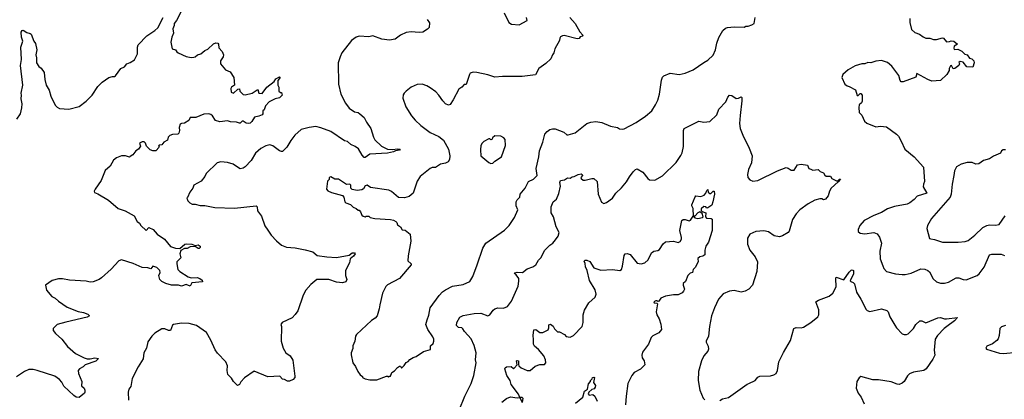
# Model space of a CAD drawing. Extents: x 1933546 to 2138868, y 524910 to 667279.
# Tile 437 of 466: x 2075378 to 2085404, y 625482 to 629354. Entities that reach past the tile are written whole.
import ezdxf

# ---------------------------------------------------------------- set-up
doc = ezdxf.new("R2010")
doc.units = 0

msp = doc.modelspace()

# ---------------------------------------------------------------- linework, layer by layer
at = {"layer": '0CON10XD'}
for points in [[(2077045, 629485), (2076975, 629345), (2076950, 629315), (2076953, 629295), (2076939, 629261), (2076946, 629215), (2076927, 629175), (2076918, 629125), (2076932, 629055), (2076966, 629046), (2076978, 629025), (2076992, 629015), (2077075, 628979), (2077125, 628969), (2077150, 628970), (2077165, 628974), (2077190, 628995), (2077223, 629007), (2077265, 629040), (2077295, 629053), (2077351, 629109), (2077375, 629117), (2077395, 629116), (2077402, 629105), (2077407, 629067), (2077441, 629031), (2077454, 628995), (2077449, 628975), (2077422, 628935), (2077422, 628905), (2077474, 628844), (2077523, 628823), (2077560, 628765), (2077567, 628685), (2077534, 628666), (2077527, 628653), (2077533, 628613), (2077555, 628606), (2077600, 628645), (2077615, 628650), (2077620, 628625), (2077632, 628612), (2077655, 628590), (2077675, 628588), (2077745, 628603), (2077795, 628637), (2077805, 628638), (2077808, 628628), (2077815, 628603), (2077848, 628602), (2077894, 628665), (2077968, 628725), (2077985, 628750), (2078025, 628770), (2078030, 628765), (2078008, 628735), (2078008, 628685), (2078018, 628665), (2078018, 628625), (2078035, 628610), (2078045, 628610), (2078050, 628585), (2078025, 628558), (2077980, 628545), (2077918, 628515), (2077883, 628477), (2077868, 628435), (2077853, 628425), (2077853, 628395), (2077848, 628385), (2077815, 628369), (2077769, 628361), (2077741, 628315), (2077725, 628300), (2077705, 628294), (2077685, 628298), (2077655, 628319), (2077645, 628319), (2077625, 628300), (2077615, 628298), (2077585, 628309), (2077525, 628311), (2077495, 628322), (2077415, 628311), (2077372, 628325), (2077342, 628372), (2077325, 628386), (2077305, 628394), (2077255, 628391), (2077173, 628357), (2077113, 628357), (2077100, 628325), (2077055, 628297), (2077025, 628294), (2077013, 628287), (2077001, 628255), (2077004, 628224), (2076999, 628195), (2076990, 628185), (2076935, 628184), (2076906, 628174), (2076890, 628155), (2076882, 628125), (2076846, 628104), (2076825, 628076), (2076800, 628075), (2076792, 628065), (2076798, 628055), (2076765, 628018), (2076735, 628015), (2076706, 628026), (2076668, 628065), (2076660, 628095), (2076645, 628107), (2076625, 628109), (2076600, 628095), (2076608, 628065), (2076588, 628032), (2076560, 628015), (2076530, 627975), (2076505, 627957), (2076495, 627953), (2076455, 627966), (2076415, 627967), (2076365, 627944), (2076335, 627922), (2076299, 627861), (2076249, 627815), (2076207, 627715), (2076147, 627625), (2076138, 627605), (2076141, 627591), (2076175, 627577), (2076282, 627512), (2076380, 627430), (2076454, 627404), (2076545, 627353), (2076575, 627296)], [(2075350, 628340), (2075387, 628394), (2075401, 628455), (2075404, 628495), (2075392, 628545), (2075396, 628584), (2075395, 628605), (2075412, 628685), (2075386, 628885), (2075397, 628947), (2075390, 629075), (2075409, 629135), (2075397, 629175), (2075394, 629226), (2075403, 629245), (2075415, 629246), (2075452, 629222), (2075485, 629214), (2075495, 629206), (2075522, 629135), (2075540, 629110), (2075553, 629045), (2075543, 628995), (2075550, 628965), (2075548, 628915), (2075572, 628875), (2075598, 628858), (2075626, 628815), (2075633, 628743), (2075648, 628685), (2075679, 628635), (2075694, 628574), (2075741, 628481), (2075761, 628461), (2075785, 628448), (2075878, 628442), (2075985, 628470), (2076055, 628523), (2076115, 628583), (2076175, 628672), (2076218, 628715), (2076285, 628763), (2076324, 628776), (2076345, 628773), (2076355, 628780), (2076408, 628855), (2076445, 628874), (2076468, 628902), (2076505, 628918), (2076546, 628945), (2076579, 629005), (2076579, 629075), (2076585, 629099), (2076672, 629188), (2076755, 629242), (2076785, 629272), (2076838, 629375)], [(2079528, 629355), (2079553, 629323), (2079547, 629275), (2079532, 629258), (2079482, 629228), (2079446, 629224), (2079365, 629231), (2079315, 629224), (2079255, 629197), (2079201, 629155), (2079145, 629144), (2079065, 629156), (2078975, 629188), (2078935, 629180), (2078834, 629186), (2078805, 629177), (2078758, 629142), (2078660, 629015), (2078640, 628975), (2078621, 628915), (2078626, 628696), (2078648, 628595), (2078695, 628503), (2078735, 628451), (2078789, 628415), (2078826, 628406), (2078843, 628395), (2078886, 628355), (2078909, 628309), (2078954, 628245), (2078980, 628155), (2078995, 628127), (2079062, 628065), (2079122, 628032), (2079175, 628029), (2079225, 628038), (2079253, 628035), (2079245, 628023), (2079205, 628016), (2079185, 628005), (2079125, 627992), (2078945, 627984), (2078895, 627948), (2078885, 627949), (2078865, 627971), (2078827, 628037), (2078795, 628060), (2078751, 628081), (2078715, 628110), (2078685, 628119), (2078545, 628212), (2078445, 628252), (2078395, 628264), (2078325, 628256), (2078245, 628234), (2078179, 628175), (2078139, 628121), (2078098, 628055), (2078055, 628011), (2078045, 628009), (2078025, 628016), (2077955, 628067), (2077925, 628077), (2077885, 628067), (2077835, 628039), (2077778, 627992), (2077735, 627918), (2077676, 627854), (2077655, 627841), (2077625, 627834), (2077615, 627837), (2077551, 627881), (2077496, 627896), (2077425, 627903), (2077390, 627895), (2077278, 627785), (2077262, 627755), (2077225, 627708), (2077152, 627665), (2077140, 627635), (2077110, 627595), (2077088, 627542), (2077080, 627535), (2077090, 627505), (2077110, 627485), (2077135, 627472), (2077165, 627472), (2077215, 627458), (2077265, 627458), (2077367, 627437), (2077565, 627433), (2077786, 627456), (2077798, 627445), (2077800, 627405), (2077841, 627351), (2077875, 627250), (2077905, 627208), (2077938, 627155), (2077995, 627098), (2078044, 627054), (2078095, 627033), (2078185, 627026), (2078285, 627008), (2078365, 626988), (2078408, 626948), (2078505, 626934), (2078605, 626930), (2078735, 626951), (2078765, 626976), (2078788, 626975), (2078794, 626965), (2078778, 626942), (2078744, 626916), (2078738, 626875), (2078696, 626795), (2078696, 626745), (2078710, 626705), (2078699, 626681), (2078665, 626670), (2078605, 626678), (2078525, 626703), (2078405, 626703), (2078343, 626655), (2078291, 626595), (2078264, 626545), (2078209, 626385), (2078184, 626346), (2078152, 626315), (2078050, 626265), (2078037, 626245), (2078043, 626225), (2078042, 626075), (2078062, 626005), (2078087, 625955), (2078134, 625925), (2078161, 625881), (2078181, 625719), (2078179, 625705), (2078164, 625686), (2078125, 625669), (2078105, 625669), (2078076, 625686), (2078055, 625689), (2078029, 625719), (2077905, 625712), (2077765, 625768), (2077668, 625702), (2077630, 625660), (2077615, 625634), (2077595, 625622), (2077556, 625666), (2077535, 625700), (2077498, 625735), (2077490, 625775), (2077494, 625825), (2077477, 625865), (2077392, 625952), (2077368, 625988), (2077326, 626086), (2077280, 626165), (2077178, 626235), (2077105, 626256), (2077025, 626260), (2076945, 626247), (2076935, 626238), (2076914, 626186), (2076895, 626184), (2076855, 626201), (2076825, 626202), (2076755, 626158), (2076723, 626125), (2076682, 626068), (2076670, 626005), (2076641, 625955), (2076636, 625895), (2076584, 625815), (2076524, 625696), (2076509, 625615), (2076490, 625585), (2076483, 625555), (2076487, 625475)], [(2080980, 629375), (2081036, 629316), (2081081, 629231), (2081112, 629195), (2081110, 629185), (2081085, 629178), (2081075, 629162), (2081055, 629157), (2080921, 629191), (2080905, 629190), (2080885, 629178), (2080878, 629165), (2080875, 629140), (2080828, 629055), (2080818, 629015), (2080803, 628997), (2080788, 628955), (2080735, 628908), (2080663, 628855), (2080630, 628790), (2080495, 628776), (2080295, 628774), (2080215, 628766), (2080145, 628790), (2080035, 628816), (2079995, 628820), (2079965, 628807), (2079957, 628795), (2079925, 628694), (2079905, 628693), (2079880, 628665), (2079849, 628645), (2079793, 628535), (2079762, 628488), (2079745, 628481), (2079715, 628497), (2079686, 628526), (2079645, 628583), (2079615, 628617), (2079558, 628658), (2079525, 628680), (2079475, 628697), (2079425, 628692), (2079365, 628667), (2079314, 628626), (2079292, 628605), (2079284, 628586), (2079280, 628555), (2079310, 628465), (2079368, 628375), (2079405, 628328), (2079463, 628275), (2079557, 628205), (2079645, 628161), (2079693, 628125), (2079745, 628035), (2079758, 627965), (2079755, 627928), (2079741, 627905), (2079715, 627892), (2079665, 627881), (2079612, 627848), (2079580, 627845), (2079558, 627835), (2079456, 627754), (2079425, 627708), (2079384, 627585), (2079345, 627551), (2079298, 627538), (2079235, 627542), (2079165, 627601), (2079136, 627616), (2078951, 627641), (2078915, 627667), (2078895, 627659), (2078880, 627630), (2078862, 627618), (2078815, 627613), (2078765, 627622), (2078750, 627635), (2078750, 627665), (2078740, 627675), (2078705, 627672), (2078625, 627728), (2078588, 627728), (2078545, 627750), (2078530, 627745), (2078530, 627725), (2078513, 627707), (2078502, 627625), (2078515, 627608), (2078555, 627590), (2078665, 627560), (2078680, 627545), (2078688, 627498), (2078698, 627485), (2078748, 627468), (2078775, 627442), (2078805, 627430), (2078825, 627410), (2078835, 627410), (2078850, 627395), (2078862, 627362), (2078875, 627350), (2078895, 627342), (2078905, 627350), (2078935, 627350), (2078948, 627338), (2078995, 627328), (2079155, 627317), (2079185, 627310), (2079208, 627295), (2079218, 627285), (2079225, 627262), (2079255, 627240), (2079272, 627212), (2079305, 627206), (2079356, 627165), (2079360, 627095), (2079334, 626945), (2079332, 626895), (2079364, 626865), (2079364, 626855), (2079245, 626716), (2079125, 626650), (2079105, 626632), (2079074, 626565), (2079044, 626445), (2079040, 626405), (2079017, 626335), (2078999, 626311), (2078961, 626285), (2078808, 626145), (2078798, 626125), (2078790, 626075), (2078771, 626029), (2078769, 626001), (2078752, 625955), (2078752, 625935), (2078770, 625855), (2078797, 625817), (2078820, 625765), (2078844, 625734), (2078870, 625715), (2078870, 625705), (2078895, 625690), (2078945, 625680)], [(2078945, 625680), (2079015, 625683), (2079115, 625720), (2079125, 625720), (2079135, 625710), (2079142, 625718), (2079155, 625720), (2079168, 625755), (2079195, 625773), (2079225, 625807), (2079245, 625820), (2079255, 625820), (2079265, 625800), (2079295, 625827), (2079315, 625858), (2079335, 625868), (2079352, 625888), (2079385, 625910), (2079415, 625918), (2079490, 625970), (2079560, 625990), (2079562, 626028), (2079589, 626051), (2079596, 626075), (2079594, 626095), (2079585, 626119), (2079534, 626194), (2079515, 626245), (2079526, 626294), (2079545, 626340), (2079558, 626415), (2079650, 626540), (2079685, 626579), (2079715, 626600), (2079785, 626636), (2079895, 626654), (2079963, 626685), (2079994, 626735), (2080036, 626855), (2080096, 627025), (2080126, 627074), (2080315, 627206), (2080361, 627255), (2080416, 627335), (2080450, 627415), (2080434, 627454), (2080434, 627495), (2080445, 627518), (2080470, 627545), (2080473, 627575), (2080525, 627635), (2080558, 627705), (2080612, 627728), (2080646, 627764), (2080637, 627835), (2080665, 627955), (2080670, 628015), (2080705, 628105), (2080726, 628185), (2080748, 628215), (2080775, 628234), (2080805, 628242), (2080831, 628241), (2080918, 628208), (2080950, 628180), (2080965, 628178), (2081035, 628199), (2081153, 628295), (2081195, 628309), (2081245, 628317), (2081305, 628304), (2081395, 628269), (2081466, 628256), (2081485, 628240), (2081515, 628237), (2081535, 628241), (2081655, 628304), (2081751, 628369), (2081814, 628426), (2081854, 628486), (2081876, 628534), (2081893, 628595), (2081913, 628737), (2081925, 628766), (2081939, 628781), (2082002, 628808), (2082095, 628796), (2082155, 628809), (2082236, 628844), (2082345, 628918), (2082385, 628940), (2082439, 628991), (2082464, 629045), (2082478, 629115), (2082497, 629173), (2082538, 629242), (2082565, 629266), (2082586, 629274), (2082655, 629282), (2082754, 629276), (2082774, 629286), (2082795, 629287), (2082835, 629300), (2082856, 629315), (2082869, 629375)], [(2080312, 629425), (2080358, 629325), (2080385, 629307), (2080465, 629301), (2080546, 629344), (2080538, 629375)], [(2084441, 629365), (2084441, 629325), (2084460, 629255), (2084495, 629224), (2084542, 629205), (2084578, 629178), (2084605, 629166), (2084645, 629166), (2084685, 629151), (2084715, 629151), (2084775, 629169), (2084786, 629166), (2084815, 629129), (2084845, 629130), (2084862, 629138), (2084889, 629135), (2084928, 629105), (2084895, 629083), (2084889, 629065), (2084895, 629050), (2084932, 629052), (2084972, 629032), (2085003, 629003), (2085025, 628994), (2085051, 628961), (2085075, 628954), (2085094, 628935), (2085096, 628914), (2085085, 628870), (2085023, 628873), (2084985, 628920), (2084955, 628928), (2084943, 628917), (2084948, 628905), (2084940, 628885), (2084900, 628855), (2084884, 628854), (2084867, 628887), (2084855, 628882), (2084842, 628855), (2084842, 628835), (2084820, 628795), (2084755, 628734), (2084665, 628728), (2084625, 628744), (2084514, 628806), (2084504, 628766), (2084375, 628721), (2084355, 628720), (2084344, 628734), (2084330, 628785), (2084260, 628880), (2084215, 628917), (2084155, 628937), (2084095, 628930), (2084045, 628913), (2084014, 628916), (2083985, 628902), (2083955, 628903), (2083885, 628883), (2083816, 628844), (2083760, 628795), (2083750, 628765), (2083782, 628695), (2083805, 628678), (2083825, 628672), (2083888, 628638), (2083905, 628580), (2083915, 628580), (2083935, 628600), (2083945, 628600), (2083958, 628585), (2083957, 628523), (2083950, 628505), (2083928, 628485), (2083923, 628457), (2083928, 628408), (2083955, 628380), (2083980, 628320), (2084005, 628300), (2084095, 628260), (2084145, 628269), (2084205, 628260), (2084308, 628185), (2084326, 628166), (2084354, 628114), (2084390, 628035), (2084485, 627956), (2084580, 627850), (2084592, 627705), (2084580, 627675), (2084579, 627649), (2084616, 627585), (2084517, 627555), (2084485, 627519), (2084443, 627485), (2084415, 627471), (2084285, 627450), (2084215, 627426), (2084155, 627386), (2084075, 627358), (2083978, 627305), (2083933, 627255), (2083918, 627215), (2083918, 627195), (2083935, 627178), (2083985, 627171), (2084075, 627184), (2084109, 627169), (2084135, 627137), (2084154, 627075), (2084138, 626992), (2084142, 626915), (2084167, 626843), (2084177, 626815), (2084206, 626786), (2084295, 626761), (2084366, 626754), (2084395, 626754), (2084455, 626768), (2084555, 626813), (2084595, 626810), (2084625, 626796), (2084641, 626781), (2084681, 626711), (2084715, 626679), (2084755, 626666), (2084794, 626666), (2084835, 626678), (2084915, 626722), (2084943, 626723), (2084984, 626704), (2085015, 626702), (2085129, 626745), (2085148, 626762), (2085200, 626830), (2085254, 626956), (2085278, 626962), (2085374, 626964), (2085405, 626950)], [(2079855, 625372), (2079912, 625515), (2079976, 625644), (2080004, 625726), (2080026, 625855), (2080020, 625885), (2080026, 625955), (2080007, 626033), (2079975, 626098), (2079907, 626175), (2079892, 626202), (2079881, 626211), (2079848, 626215), (2079826, 626235), (2079830, 626265), (2079861, 626319), (2079894, 626336), (2080005, 626359), (2080075, 626360), (2080146, 626334), (2080167, 626343), (2080198, 626392), (2080215, 626406), (2080246, 626414), (2080305, 626412), (2080345, 626429), (2080388, 626485), (2080453, 626637), (2080462, 626688), (2080460, 626715), (2080435, 626751), (2080417, 626765), (2080419, 626771), (2080445, 626779), (2080498, 626775), (2080546, 626814), (2080603, 626835), (2080634, 626855), (2080660, 626900), (2080686, 626925), (2080726, 627005), (2080776, 627055), (2080806, 627075), (2080835, 627110), (2080863, 627147), (2080870, 627185), (2080842, 627241), (2080815, 627345), (2080790, 627385), (2080789, 627445), (2080812, 627495), (2080846, 627524), (2080868, 627582), (2080886, 627655), (2080877, 627695), (2080885, 627714), (2080925, 627722), (2080955, 627742), (2080985, 627739), (2081005, 627752), (2081025, 627754), (2081065, 627774), (2081095, 627781), (2081106, 627776), (2081108, 627765), (2081094, 627746), (2081096, 627735), (2081115, 627719), (2081135, 627716), (2081204, 627736), (2081225, 627733), (2081259, 627705), (2081268, 627575), (2081304, 627494), (2081325, 627480), (2081355, 627490), (2081415, 627533), (2081450, 627585), (2081505, 627638), (2081558, 627702), (2081588, 627752), (2081625, 627804), (2081648, 627825), (2081665, 627832), (2081725, 627798), (2081774, 627734), (2081791, 627721), (2081845, 627718), (2081925, 627763), (2082064, 627896), (2082112, 627968), (2082124, 627995), (2082138, 628062), (2082138, 628225), (2082144, 628245), (2082295, 628319), (2082345, 628308), (2082406, 628315), (2082478, 628385), (2082498, 628442), (2082570, 628515), (2082589, 628565), (2082605, 628583), (2082630, 628580), (2082675, 628551), (2082697, 628553), (2082725, 628567), (2082731, 628561), (2082733, 628525), (2082714, 628376), (2082708, 628295), (2082716, 628245), (2082741, 628175), (2082808, 628045), (2082836, 627965), (2082831, 627895), (2082799, 627825), (2082790, 627775), (2082793, 627745), (2082812, 627722), (2082845, 627707), (2082895, 627714), (2083095, 627814), (2083184, 627846), (2083205, 627840), (2083235, 627818), (2083265, 627821), (2083298, 627872), (2083335, 627882), (2083399, 627869), (2083414, 627835), (2083435, 627831), (2083455, 627818), (2083510, 627825), (2083530, 627805), (2083563, 627793), (2083577, 627767), (2083589, 627759), (2083635, 627758), (2083648, 627735), (2083695, 627712), (2083708, 627712), (2083725, 627728), (2083735, 627728), (2083712, 627702), (2083643, 627637), (2083623, 627605), (2083611, 627559), (2083585, 627523), (2083565, 627518), (2083545, 627528), (2083525, 627528), (2083476, 627514), (2083408, 627475), (2083324, 627415), (2083285, 627373), (2083246, 627315), (2083213, 627197), (2083205, 627184), (2083145, 627150), (2083115, 627141), (2083060, 627150), (2083002, 627192), (2082955, 627200), (2082875, 627194), (2082814, 627165), (2082791, 627125), (2082790, 627065), (2082814, 627005), (2082867, 626937), (2082890, 626885), (2082886, 626785), (2082839, 626645), (2082804, 626605), (2082765, 626586), (2082725, 626574), (2082655, 626592), (2082605, 626587), (2082541, 626559), (2082495, 626505), (2082452, 626415), (2082424, 626335), (2082403, 626225), (2082394, 626125), (2082368, 626075), (2082368, 626065), (2082390, 626025), (2082394, 625995), (2082386, 625975), (2082344, 625925), (2082320, 625875), (2082290, 625765), (2082287, 625675), (2082303, 625575), (2082338, 625495), (2082356, 625476)], [(2080175, 627888), (2080195, 627892), (2080215, 627912), (2080283, 627955), (2080325, 628070), (2080322, 628132), (2080309, 628149), (2080277, 628167), (2080215, 628170), (2080192, 628148), (2080190, 628135), (2080175, 628130), (2080165, 628140), (2080155, 628140), (2080105, 628112), (2080087, 628095), (2080075, 628070), (2080070, 628025), (2080073, 627965), (2080155, 627898), (2080175, 627888)], [(2085417, 628027), (2085393, 628027), (2085377, 628015), (2085365, 627993), (2085295, 627962), (2085255, 627934), (2085192, 627918), (2085144, 627884), (2085115, 627880), (2085076, 627896), (2085025, 627897), (2084965, 627882), (2084917, 627853), (2084896, 627814), (2084892, 627765), (2084872, 627675), (2084865, 627575), (2084853, 627545), (2084664, 627325), (2084624, 627255), (2084617, 627225), (2084644, 627124), (2084655, 627118), (2084695, 627114), (2084775, 627086), (2084935, 627084), (2085005, 627091), (2085037, 627103), (2085104, 627155), (2085187, 627233), (2085225, 627254), (2085255, 627263), (2085315, 627258), (2085352, 627265), (2085414, 627355)], [(2080500, 625455), (2080505, 625490), (2080495, 625500), (2080470, 625500), (2080457, 625535), (2080383, 625635), (2080373, 625675), (2080340, 625725), (2080320, 625795), (2080323, 625805), (2080337, 625813), (2080384, 625816), (2080405, 625797), (2080415, 625799), (2080444, 625835), (2080438, 625875), (2080445, 625880), (2080457, 625875), (2080456, 625836), (2080461, 625825), (2080485, 625802), (2080545, 625778), (2080578, 625778), (2080629, 625821), (2080674, 625836), (2080724, 625836), (2080736, 625855), (2080734, 625885), (2080714, 625925), (2080662, 625992), (2080621, 626025), (2080610, 626045), (2080612, 626092), (2080606, 626135), (2080615, 626192), (2080635, 626194), (2080675, 626165), (2080705, 626165), (2080758, 626192), (2080767, 626213), (2080768, 626242), (2080785, 626250), (2080809, 626229), (2080825, 626200), (2080855, 626170), (2080875, 626172), (2080925, 626142), (2080944, 626124), (2080985, 626117), (2081018, 626132), (2081106, 626225), (2081116, 626265), (2081116, 626345), (2081128, 626392), (2081174, 626466), (2081237, 626525), (2081249, 626555), (2081238, 626598), (2081181, 626695), (2081157, 626795), (2081139, 626835), (2081136, 626866), (2081125, 626890), (2081135, 626900), (2081152, 626902), (2081185, 626887), (2081225, 626825), (2081295, 626799), (2081415, 626808), (2081490, 626795), (2081505, 626808), (2081518, 626842), (2081532, 626948), (2081544, 626966), (2081565, 626971), (2081595, 626959), (2081665, 626871), (2081705, 626863), (2081745, 626875), (2081777, 626905), (2081813, 626977), (2081837, 626993), (2081875, 626999), (2081895, 627009), (2081932, 627068), (2081955, 627090), (2082035, 627097), (2082085, 627081), (2082105, 627091), (2082116, 627115), (2082116, 627134), (2082100, 627205), (2082121, 627305), (2082135, 627316), (2082154, 627316), (2082195, 627302), (2082209, 627311), (2082235, 627350), (2082245, 627343), (2082254, 627334), (2082285, 627326), (2082330, 627335), (2082337, 627343), (2082327, 627377), (2082305, 627394), (2082284, 627385), (2082255, 627353), (2082240, 627350), (2082237, 627427), (2082221, 627455), (2082221, 627465), (2082255, 627548), (2082265, 627556), (2082315, 627550), (2082347, 627563), (2082366, 627585), (2082375, 627612), (2082385, 627622), (2082390, 627595), (2082405, 627583), (2082417, 627583), (2082440, 627605), (2082450, 627605), (2082452, 627575), (2082438, 627495), (2082426, 627464), (2082385, 627434), (2082375, 627433), (2082364, 627444), (2082345, 627450), (2082317, 627425), (2082319, 627409), (2082328, 627398), (2082366, 627385), (2082363, 627345), (2082371, 627331), (2082418, 627328), (2082430, 627320), (2082429, 627205), (2082393, 627085), (2082364, 627046), (2082354, 627005), (2082354, 626956), (2082335, 626941), (2082305, 626936), (2082285, 626917), (2082286, 626885), (2082255, 626828), (2082235, 626808), (2082234, 626794), (2082228, 626775), (2082205, 626768), (2082182, 626745), (2082157, 626683), (2082135, 626662), (2082134, 626645), (2082147, 626605), (2082139, 626585), (2082125, 626570), (2082085, 626549), (2082035, 626548), (2081955, 626534), (2081907, 626513), (2081885, 626482), (2081875, 626480), (2081867, 626487), (2081855, 626487), (2081834, 626475), (2081840, 626465), (2081865, 626462), (2081872, 626455), (2081860, 626375), (2081866, 626345), (2081889, 626305), (2081908, 626248), (2081914, 626195), (2081885, 626161), (2081825, 626130), (2081807, 626113), (2081782, 626045), (2081720, 625965), (2081714, 625934), (2081717, 625907), (2081737, 625875), (2081745, 625835), (2081701, 625789), (2081634, 625755), (2081613, 625727), (2081570, 625645), (2081554, 625515), (2081547, 625425)], [(2076575, 627296), (2076600, 627280), (2076613, 627255), (2076665, 627204), (2076695, 627233), (2076737, 627215), (2076778, 627168), (2076854, 627115), (2076915, 627040), (2076965, 627024), (2077008, 627022), (2077059, 627065), (2077075, 627069), (2077130, 627065), (2077165, 627050), (2077195, 627057), (2077216, 627045), (2077215, 627032), (2077205, 627020), (2077195, 627020), (2077165, 627042), (2077115, 627038), (2077085, 627021), (2077058, 627022), (2077020, 627000), (2077010, 626965), (2077020, 626925), (2076980, 626885), (2076980, 626865), (2076988, 626808), (2077010, 626785), (2077095, 626733), (2077123, 626723), (2077185, 626724), (2077214, 626714), (2077237, 626697), (2077239, 626681), (2077131, 626669), (2077115, 626637), (2077075, 626654), (2077025, 626636), (2076994, 626646), (2076925, 626648), (2076865, 626665), (2076825, 626683), (2076805, 626705), (2076794, 626745), (2076808, 626775), (2076806, 626796), (2076776, 626826), (2076735, 626840), (2076715, 626812), (2076683, 626823), (2076625, 626826), (2076535, 626867), (2076415, 626906), (2076388, 626895), (2076310, 626810), (2076210, 626720), (2076188, 626705), (2076125, 626682), (2076095, 626678), (2076055, 626686), (2075886, 626696), (2075815, 626710), (2075775, 626710), (2075710, 626695), (2075640, 626645), (2075650, 626595), (2075705, 626530), (2075740, 626515), (2075774, 626484), (2075862, 626422), (2075975, 626379), (2076028, 626368), (2076071, 626351), (2076090, 626335), (2076065, 626319), (2075849, 626271), (2075760, 626245), (2075720, 626205), (2075720, 626185), (2075742, 626155), (2075808, 626095), (2075865, 626020), (2075945, 625951), (2076036, 625906), (2076067, 625897), (2076095, 625895), (2076145, 625907), (2076180, 625900), (2076155, 625873), (2076045, 625834), (2076024, 625815), (2075986, 625795), (2075974, 625776), (2075977, 625745), (2076011, 625665), (2076009, 625619), (2076035, 625598), (2076042, 625575), (2076043, 625555), (2076037, 625545), (2075985, 625501), (2075955, 625504), (2075930, 625520), (2075828, 625618), (2075807, 625657), (2075783, 625685), (2075735, 625718), (2075558, 625778), (2075515, 625786), (2075470, 625785), (2075427, 625765), (2075345, 625711)], [(2082509, 625471), (2082534, 625486), (2082595, 625501), (2082785, 625636), (2082804, 625644), (2082867, 625673), (2082893, 625707), (2082915, 625720), (2083025, 625722), (2083059, 625731), (2083081, 625745), (2083094, 625776), (2083109, 625865), (2083155, 625960), (2083228, 626082), (2083262, 626205), (2083284, 626216), (2083335, 626212), (2083361, 626219), (2083434, 626266), (2083507, 626325), (2083516, 626345), (2083516, 626395), (2083486, 626475), (2083513, 626495), (2083621, 626535), (2083658, 626565), (2083692, 626628), (2083688, 626715), (2083692, 626728), (2083769, 626701), (2083825, 626778), (2083845, 626798), (2083855, 626802), (2083869, 626795), (2083868, 626762), (2083835, 626692), (2083843, 626683), (2083867, 626675), (2083880, 626660), (2083901, 626575), (2083944, 626504), (2083997, 626397), (2084007, 626387), (2084035, 626379), (2084155, 626404), (2084208, 626388), (2084223, 626375), (2084239, 626325), (2084288, 626238), (2084305, 626212), (2084365, 626152), (2084385, 626142), (2084407, 626143), (2084425, 626152), (2084479, 626205), (2084505, 626247), (2084545, 626283), (2084565, 626282), (2084605, 626263), (2084726, 626314), (2084756, 626316), (2084795, 626303), (2084815, 626303), (2084928, 626318), (2084896, 626284), (2084819, 626225)], [(2085415, 626234), (2085375, 626223), (2085358, 626205), (2085352, 626135), (2085342, 626098), (2085329, 626081), (2085283, 626047), (2085227, 626023), (2085218, 626005), (2085224, 625994), (2085355, 625952), (2085395, 625950), (2085535, 625962)], [(2084819, 626225), (2084791, 626205), (2084725, 626133), (2084700, 626095), (2084689, 625985), (2084697, 625933), (2084677, 625893), (2084610, 625795), (2084585, 625776), (2084481, 625759), (2084438, 625742), (2084417, 625723), (2084386, 625665), (2084365, 625646), (2084335, 625634), (2084315, 625637), (2084251, 625661), (2084125, 625681), (2084065, 625681), (2083945, 625717), (2083925, 625703), (2083904, 625665), (2083897, 625595), (2083916, 625546), (2083946, 625505), (2083977, 625435)], [(2081037, 625443), (2081114, 625505), (2081130, 625565), (2081159, 625585), (2081169, 625641), (2081192, 625665), (2081192, 625675), (2081208, 625692), (2081210, 625705), (2081225, 625710), (2081230, 625705), (2081222, 625655), (2081240, 625625), (2081238, 625605), (2081229, 625591), (2081205, 625583), (2081173, 625557), (2081168, 625538), (2081176, 625526), (2081215, 625531), (2081235, 625515), (2081257, 625465)], [(2080288, 625455), (2080335, 625491), (2080375, 625508), (2080445, 625498), (2080470, 625500), (2080495, 625450)]]:
    msp.add_lwpolyline(points, dxfattribs=at)

doc.saveas('drawing.dxf')
